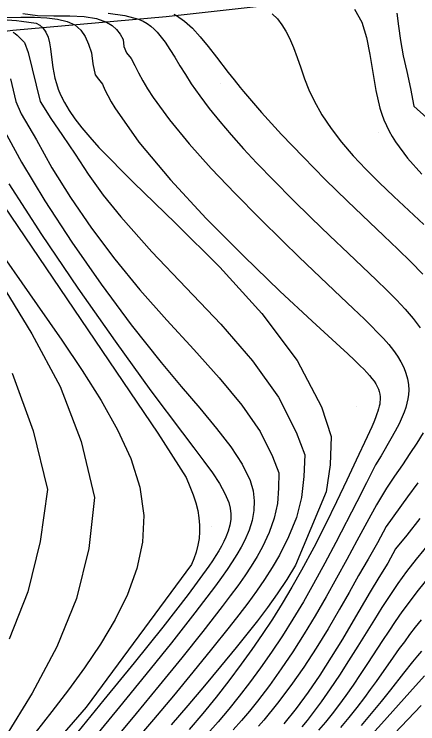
# Model space of a CAD drawing. Extents: x 2356077 to 2359823, y 225951 to 227822.
# Drawn here: x 2356931.8 to 2356977.7, y 227373.3 to 227454.1 of the extents above; entities that cross this region are included whole.
import ezdxf

# ---------------------------------------------------------------- set-up
doc = ezdxf.new("R2010")
doc.units = 0
for name, color, linetype in [('DTM Contours Major', 7, 'Continuous'), ('DTM Contours Minor', 7, 'Continuous'), ('PH Exist DTM Breakline', 7, 'Continuous'), ('PH Exist DTM Point', 7, 'Continuous')]:
    doc.layers.add(name, color=color, linetype=linetype)

msp = doc.modelspace()

# ---------------------------------------------------------------- linework, layer by layer
at = {"layer": 'DTM Contours Major'}
for points in [[(2356926.73, 227453.745), (2356932.038, 227453.361), (2356932.623, 227453.295), (2356934.267, 227453.051), (2356934.691, 227452.819), (2356935.037, 227452.522), (2356935.39, 227452.038), (2356935.636, 227451.468), (2356935.802, 227450.825), (2356935.914, 227450.121), (2356936.089, 227448.589), (2356936.169, 227448.006), (2356936.272, 227447.412), (2356936.405, 227446.805), (2356936.576, 227446.183), (2356936.792, 227445.545), (2356937.061, 227444.889), (2356937.495, 227444.019), (2356938.036, 227443.108), (2356938.69, 227442.15), (2356939.464, 227441.135), (2356940.366, 227440.056), (2356941.402, 227438.903), (2356945.37, 227434.89), (2356950.14, 227430.283), (2356955.183, 227425.254), (2356959.975, 227419.979), (2356963.986, 227414.631), (2356966.76, 227409.373), (2356967.854, 227405.966), (2356967.722, 227402.77), (2356967.27, 227399.677), (2356963.788, 227391.334), (2356962.799, 227389.679), (2356961.72, 227388.066), (2356960.603, 227386.505), (2356959.449, 227384.978), (2356958.261, 227383.466), (2356957.04, 227381.952), (2356955.262, 227379.778), (2356953.431, 227377.576), (2356951.552, 227375.358), (2356949.631, 227373.139)], [(2356961.118, 227454.109), (2356961.731, 227453.536), (2356962.254, 227452.88), (2356962.703, 227452.151), (2356963.099, 227451.359), (2356963.546, 227450.289), (2356963.964, 227449.151), (2356964.381, 227447.96), (2356964.826, 227446.73), (2356965.327, 227445.477), (2356965.91, 227444.217), (2356966.798, 227442.629), (2356967.848, 227441.054), (2356969.04, 227439.492), (2356970.358, 227437.945), (2356971.784, 227436.413), (2356973.302, 227434.898), (2356974.981, 227433.311), (2356976.698, 227431.727), (2356978.405, 227430.126)], [(2356929.747, 227433.436), (2356948.121, 227406.341), (2356951.335, 227401.294), (2356951.773, 227400.294), (2356952.141, 227399.343), (2356952.436, 227398.434), (2356952.658, 227397.562), (2356952.807, 227396.718), (2356952.882, 227395.895), (2356952.884, 227395.121), (2356952.818, 227394.355), (2356952.685, 227393.589), (2356952.488, 227392.817), (2356952.228, 227392.034), (2356951.954, 227391.411), (2356939.959, 227375.14), (2356936.239, 227370.867)], [(2356977.93, 227396.647), (2356976.476, 227394.744), (2356975.192, 227393.181), (2356974.294, 227391.542), (2356973.283, 227389.917), (2356972.303, 227388.28), (2356970.372, 227384.984), (2356969.131, 227382.901), (2356967.86, 227380.836), (2356966.56, 227378.815), (2356965.227, 227376.859), (2356963.861, 227374.992), (2356962.46, 227373.237)], [(2356978.491, 227378.733), (2356976.787, 227376.868), (2356973.566, 227373.258), (2356972.009, 227371.544)]]:
    msp.add_lwpolyline(points, dxfattribs=at)
at = {"layer": 'DTM Contours Minor'}
for points in [[(2356970.499, 227454.634), (2356971.335, 227453.16), (2356971.891, 227451.416), (2356972.271, 227449.484), (2356972.579, 227447.444), (2356972.918, 227445.381), (2356973.391, 227443.375), (2356973.608, 227442.7), (2356973.855, 227442.04), (2356974.133, 227441.395), (2356974.445, 227440.761), (2356974.79, 227440.137), (2356975.171, 227439.522), (2356976.545, 227437.681), (2356978.169, 227435.87)], [(2356928.545, 227453.647), (2356932.548, 227453.753), (2356934.077, 227453.751), (2356935.475, 227453.68), (2356936.721, 227453.52), (2356937.791, 227453.25), (2356938.662, 227452.848), (2356939.352, 227452.27), (2356939.861, 227451.539), (2356940.249, 227450.667), (2356940.579, 227449.67), (2356940.742, 227448.434), (2356940.988, 227447.16), (2356941.379, 227446.682), (2356941.807, 227446.119), (2356942.104, 227445.471), (2356942.44, 227444.802), (2356942.816, 227444.11), (2356943.235, 227443.395), (2356945.975, 227439.494), (2356949.55, 227435.225), (2356953.634, 227430.821), (2356957.901, 227426.515), (2356962.023, 227422.541), (2356965.674, 227419.13), (2356968.87, 227416.198), (2356969.731, 227415.404), (2356970.494, 227414.687), (2356971.163, 227414.041), (2356971.555, 227413.65), (2356971.907, 227413.282), (2356972.221, 227412.934), (2356972.497, 227412.603), (2356972.736, 227412.284), (2356972.939, 227411.974), (2356973.102, 227411.678), (2356973.231, 227411.385), (2356973.328, 227411.09), (2356973.393, 227410.792), (2356973.426, 227410.488), (2356973.428, 227410.174), (2356973.409, 227409.93), (2356973.373, 227409.678), (2356973.32, 227409.416), (2356973.251, 227409.144), (2356973.167, 227408.859), (2356973.066, 227408.561), (2356972.895, 227408.106), (2356972.695, 227407.618), (2356972.466, 227407.093), (2356971.932, 227405.924), (2356970.702, 227403.274), (2356969.64, 227401.001), (2356968.465, 227398.533), (2356967.199, 227395.949), (2356965.864, 227393.328), (2356964.482, 227390.751), (2356963.393, 227388.831), (2356962.287, 227386.976), (2356961.159, 227385.177), (2356960.009, 227383.426), (2356958.832, 227381.713), (2356957.626, 227380.032), (2356956.212, 227378.144), (2356954.753, 227376.28), (2356953.244, 227374.436), (2356951.682, 227372.608)], [(2356932.757, 227454.17), (2356934.431, 227453.926), (2356936.3, 227453.9), (2356938.092, 227453.899), (2356939.721, 227453.8), (2356941.136, 227453.569), (2356942.288, 227453.175), (2356942.908, 227452.796), (2356943.408, 227452.332), (2356943.817, 227451.792), (2356944.166, 227451.185), (2356944.246, 227450.393), (2356944.565, 227449.69), (2356945.105, 227449.029), (2356945.51, 227448.238), (2356945.932, 227447.391), (2356946.413, 227446.498), (2356946.962, 227445.561), (2356947.59, 227444.577), (2356949.435, 227442.044), (2356951.679, 227439.324), (2356954.21, 227436.496), (2356956.913, 227433.642), (2356959.676, 227430.844), (2356962.384, 227428.181), (2356964.165, 227426.461), (2356965.86, 227424.843), (2356968.964, 227421.901), (2356970.358, 227420.574), (2356971.639, 227419.34), (2356972.418, 227418.575), (2356973.142, 227417.844), (2356973.806, 227417.139), (2356974.409, 227416.455), (2356974.945, 227415.785), (2356975.413, 227415.124), (2356975.799, 227414.483), (2356976.116, 227413.844), (2356976.363, 227413.204), (2356976.539, 227412.562), (2356976.644, 227411.919), (2356976.675, 227411.272), (2356976.651, 227410.781), (2356976.586, 227410.286), (2356976.482, 227409.784), (2356976.339, 227409.273), (2356976.16, 227408.752), (2356975.944, 227408.216), (2356975.573, 227407.419), (2356975.139, 227406.582), (2356974.65, 227405.698), (2356973.545, 227403.763), (2356972.916, 227402.761), (2356971.878, 227400.709), (2356970.758, 227398.551), (2356968.382, 227393.917), (2356967.134, 227391.541), (2356965.852, 227389.19), (2356964.689, 227387.162), (2356963.503, 227385.193), (2356962.295, 227383.283), (2356961.065, 227381.432), (2356959.814, 227379.64), (2356958.543, 227377.908), (2356957.389, 227376.407), (2356956.209, 227374.942), (2356954.993, 227373.5), (2356953.731, 227372.071)], [(2356942.487, 227454.21), (2356944.358, 227453.938), (2356945.913, 227453.501), (2356946.435, 227453.269), (2356946.9, 227453.005), (2356947.316, 227452.711), (2356947.693, 227452.388), (2356948.039, 227452.039), (2356948.365, 227451.666), (2356948.945, 227450.904), (2356949.505, 227450.07), (2356950.064, 227449.17), (2356950.641, 227448.213), (2356951.257, 227447.207), (2356951.931, 227446.159), (2356952.896, 227444.776), (2356953.98, 227443.341), (2356955.176, 227441.858), (2356956.478, 227440.33), (2356957.879, 227438.76), (2356959.372, 227437.152), (2356961.369, 227435.08), (2356963.456, 227432.984), (2356965.587, 227430.894), (2356967.716, 227428.841), (2356969.799, 227426.856), (2356973.028, 227423.791), (2356974.198, 227422.658), (2356975.288, 227421.559), (2356976.287, 227420.485), (2356977.187, 227419.423), (2356977.978, 227418.364)], [(2356949.941, 227454.087), (2356950.26, 227453.92), (2356951.166, 227453.296), (2356952.057, 227452.485), (2356952.949, 227451.511), (2356953.861, 227450.401), (2356954.808, 227449.178), (2356956.134, 227447.451), (2356956.804, 227446.597), (2356957.511, 227445.717), (2356957.88, 227445.269), (2356959.935, 227442.877), (2356962.215, 227440.374), (2356964.653, 227437.818), (2356967.177, 227435.263), (2356969.718, 227432.765), (2356972.208, 227430.382), (2356973.862, 227428.827), (2356975.439, 227427.333), (2356976.924, 227425.884), (2356978.298, 227424.459)], [(2356975.319, 227454.178), (2356975.513, 227452.704), (2356975.748, 227451.073), (2356976.059, 227449.336), (2356976.478, 227447.543), (2356976.884, 227445.628), (2356977.273, 227443.618), (2356978.751, 227442.265)], [(2356931.671, 227452.039), (2356931.897, 227451.878), (2356932.111, 227451.708), (2356932.945, 227450.835), (2356933.38, 227449.725), (2356934.714, 227444.153), (2356935.958, 227442.214), (2356937.29, 227440.25), (2356938.695, 227438.154), (2356940.175, 227435.853), (2356941.904, 227433.462), (2356943.9, 227430.984), (2356947.458, 227427.022), (2356951.36, 227422.924), (2356955.278, 227418.756), (2356958.887, 227414.583), (2356961.862, 227410.47), (2356963.876, 227406.483), (2356964.856, 227403.879), (2356964.733, 227401.438), (2356964.487, 227399.049), (2356963.892, 227396.753), (2356963, 227394.543), (2356961.955, 227392.448), (2356961.139, 227391.055), (2356960.266, 227389.694), (2356959.339, 227388.349), (2356958.357, 227387.007), (2356957.324, 227385.651), (2356956.241, 227384.266), (2356954.232, 227381.744), (2356952.106, 227379.127), (2356949.895, 227376.455), (2356947.631, 227373.767), (2356945.345, 227371.105)], [(2356931.345, 227446.708), (2356931.958, 227444.147), (2356932.556, 227442.746), (2356934.3, 227439.755), (2356936.07, 227436.569), (2356938.174, 227433.198), (2356940.57, 227429.716), (2356943.216, 227426.193), (2356946.071, 227422.701), (2356949.134, 227419.236), (2356952.203, 227415.884), (2356955.11, 227412.648), (2356957.688, 227409.536), (2356959.77, 227406.55), (2356961.186, 227403.697), (2356961.877, 227401.837), (2356961.868, 227400.088), (2356961.749, 227398.361), (2356961.377, 227396.676), (2356960.79, 227395.03), (2356960.028, 227393.415), (2356959.42, 227392.316), (2356958.749, 227391.219), (2356958.016, 227390.112), (2356957.223, 227388.983), (2356956.37, 227387.822), (2356955.458, 227386.618), (2356953.255, 227383.783), (2356950.841, 227380.758), (2356948.285, 227377.617), (2356945.656, 227374.434), (2356943.021, 227371.285)], [(2356930.459, 227441.206), (2356932.594, 227437.24), (2356935.267, 227432.808), (2356938.336, 227428.11), (2356941.658, 227423.343), (2356945.093, 227418.705), (2356948.497, 227414.393), (2356950.769, 227411.678), (2356952.893, 227409.19), (2356954.804, 227406.904), (2356956.439, 227404.792), (2356957.733, 227402.828), (2356958.62, 227400.987), (2356958.96, 227399.81), (2356959.104, 227398.665), (2356959.067, 227397.54), (2356958.863, 227396.423), (2356958.507, 227395.304), (2356958.012, 227394.17), (2356957.599, 227393.374), (2356957.128, 227392.559), (2356956.599, 227391.719), (2356956.015, 227390.847), (2356955.374, 227389.937), (2356954.679, 227388.981), (2356952.348, 227385.902), (2356949.67, 227382.497), (2356946.762, 227378.882), (2356943.742, 227375.176), (2356937.843, 227367.966)], [(2356931.157, 227434.769), (2356934.886, 227428.988), (2356939.024, 227422.88), (2356943.276, 227416.823), (2356947.342, 227411.2), (2356950.926, 227406.388), (2356952.217, 227404.693), (2356953.359, 227403.182), (2356954.339, 227401.829), (2356955.145, 227400.609), (2356955.766, 227399.494), (2356956.19, 227398.46), (2356956.358, 227397.8), (2356956.435, 227397.155), (2356956.422, 227396.514), (2356956.323, 227395.867), (2356956.138, 227395.204), (2356955.87, 227394.516), (2356955.638, 227394.022), (2356955.368, 227393.508), (2356955.061, 227392.972), (2356954.716, 227392.411), (2356954.335, 227391.823), (2356953.916, 227391.204), (2356951.587, 227388), (2356948.696, 227384.282), (2356945.431, 227380.217), (2356941.98, 227375.977), (2356938.534, 227371.73)], [(2356928.855, 227428.889), (2356934.397, 227420.973), (2356937.183, 227416.955), (2356939.519, 227413.497), (2356941.669, 227410.098), (2356943.539, 227406.753), (2356945.036, 227403.457), (2356946.065, 227400.204), (2356946.533, 227396.989), (2356946.396, 227393.947), (2356945.748, 227390.947), (2356944.675, 227388.003), (2356943.267, 227385.128), (2356941.611, 227382.335), (2356939.795, 227379.636), (2356937.954, 227377.112), (2356936.071, 227374.654), (2356934.171, 227372.226)], [(2356930.285, 227423.395), (2356933.786, 227417.687), (2356937.02, 227411.685), (2356939.378, 227405.417), (2356940.906, 227399.046), (2356940.282, 227393.229), (2356938.871, 227387.514), (2356936.612, 227382.007), (2356933.803, 227376.737), (2356930.747, 227371.733)], [(2356931.561, 227413.191), (2356933.941, 227406.613), (2356935.58, 227399.949), (2356934.716, 227394.027), (2356933.321, 227388.3), (2356931.199, 227382.903)], [(2356978.308, 227406.397), (2356977.594, 227405.232), (2356976.803, 227404.026), (2356975.956, 227402.769), (2356975.076, 227401.451), (2356974.138, 227400.104), (2356973.027, 227398.184), (2356971.91, 227396.177), (2356970.775, 227394.105), (2356969.63, 227391.983), (2356968.468, 227389.841), (2356967.279, 227387.706), (2356966.041, 227385.573), (2356964.773, 227383.488), (2356963.476, 227381.461), (2356962.156, 227379.502), (2356960.815, 227377.623), (2356959.457, 227375.833), (2356958.56, 227374.716), (2356957.648, 227373.63), (2356956.711, 227372.564)], [(2356977.733, 227400.704), (2356976.544, 227399.101), (2356974.127, 227395.724), (2356973.123, 227393.88), (2356972.046, 227392.026), (2356970.979, 227390.139), (2356969.907, 227388.231), (2356968.815, 227386.315), (2356967.502, 227384.09), (2356966.14, 227381.887), (2356964.729, 227379.726), (2356963.268, 227377.624), (2356961.757, 227375.599), (2356960.194, 227373.67), (2356959.6, 227372.982)], [(2356979.258, 227394.134), (2356977.521, 227392.02), (2356976.433, 227390.62), (2356975.458, 227389.23), (2356974.523, 227387.853), (2356973.633, 227386.486), (2356972.774, 227385.128), (2356970.879, 227382.09), (2356969.832, 227380.428), (2356968.789, 227378.812), (2356967.752, 227377.256), (2356966.719, 227375.779), (2356965.692, 227374.395), (2356965.102, 227373.648), (2356964.507, 227372.93)], [(2356978.544, 227389.472), (2356977.599, 227388.28), (2356976.724, 227387.122), (2356975.909, 227385.994), (2356975.142, 227384.892), (2356974.412, 227383.812), (2356973.71, 227382.751), (2356972.002, 227380.145), (2356971.171, 227378.887), (2356970.345, 227377.663), (2356969.519, 227376.478), (2356968.686, 227375.334), (2356967.953, 227374.378), (2356967.203, 227373.45), (2356966.426, 227372.544)], [(2356978.099, 227385.116), (2356977.419, 227384.254), (2356976.783, 227383.421), (2356976.182, 227382.613), (2356975.61, 227381.825), (2356974.919, 227380.856), (2356972.955, 227378.062), (2356972.306, 227377.155), (2356971.642, 227376.253), (2356970.772, 227375.114), (2356969.86, 227373.979), (2356968.902, 227372.85)], [(2356978.116, 227381.533), (2356977.669, 227380.993), (2356977.128, 227380.329), (2356976.101, 227379.039), (2356974.603, 227377.131), (2356973.538, 227375.795), (2356972.423, 227374.434), (2356971.256, 227373.064)], [(2356978.111, 227375.354), (2356976.576, 227373.744), (2356975.063, 227372.151)]]:
    msp.add_lwpolyline(points, dxfattribs=at)
at = {"layer": 'PH Exist DTM Breakline'}
msp.add_lwpolyline([(2357045.056, 227535.65), (2357032.978, 227513.556), (2357025.369, 227499.293), (2357019.944, 227490.49), (2357015.349, 227484.064), (2357011.198, 227480.611), (2357006.152, 227476.03), (2356994.871, 227466.994), (2356984.726, 227459.442), (2356970.291, 227456.179), (2356949.076, 227453.786), (2356931.617, 227452.214), (2356916.934, 227450.421), (2356906.745, 227448.342), (2356897.489, 227445.273)], dxfattribs=at)
at = {"layer": 'PH Exist DTM Point'}
for p, q in [((2356955.251, 227446.231), (2356955.251, 227446.231)), ((2356937.302, 227444.627), (2356937.302, 227444.627)), ((2356973.272, 227440.632), (2356973.272, 227440.632)), ((2356970.763, 227409.438), (2356970.763, 227409.438)), ((2356954.204, 227395.723), (2356954.204, 227395.723))]:
    msp.add_line(p, q, dxfattribs=at)

doc.saveas('drawing.dxf')
